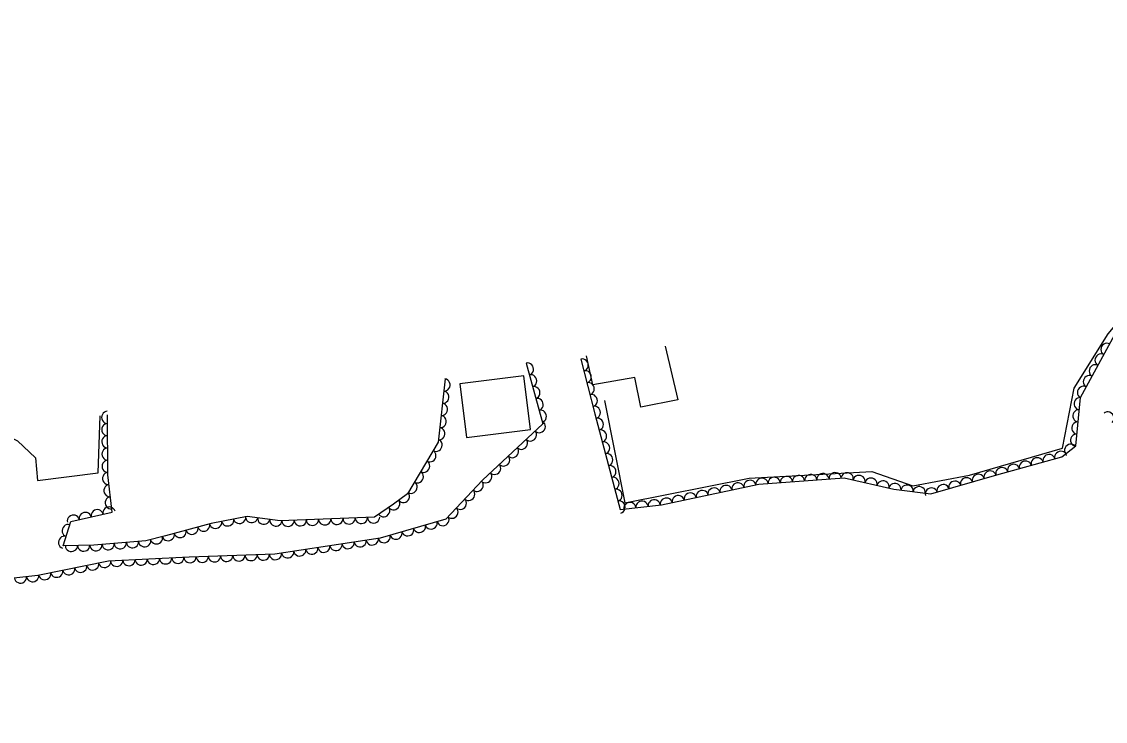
# Model space of a CAD drawing. Extents: x 1722896 to 1754269, y 648279 to 666297.
# Drawn here: x 1738778 to 1739132.5, y 650068.6 to 650297.4 of the extents above; entities that cross this region are included whole.
import ezdxf

# ---------------------------------------------------------------- set-up
doc = ezdxf.new("R2010")
doc.units = 0
for name, color, linetype in [('DESIGN - CENTERLINE - Proposed Text', 7, 'Continuous'), ('SURVEY - CENTERLINE - Preliminary Text', 7, 'Continuous'), ('SURVEY - VEGETATION - Features with Text', 7, 'Continuous')]:
    doc.layers.add(name, color=color, linetype=linetype)

msp = doc.modelspace()

# ---------------------------------------------------------------- linework, layer by layer
at = {"layer": 'DESIGN - CENTERLINE - Proposed Text'}
msp.add_lwpolyline([(1738988.55, 650191.28), (1738992.69, 650173.75), (1738980.5, 650171.36), (1738978.6, 650181.03), (1738964.81, 650178.67), (1738962.76, 650188.16)], dxfattribs=at)
msp.add_lwpolyline([(1738923.46, 650161.45), (1738944.42, 650164.04), (1738942.27, 650181.55), (1738921.3, 650178.97)], close=True, dxfattribs=at)
at = {"layer": 'SURVEY - CENTERLINE - Preliminary Text'}
for points in [[(1738968.62, 650173.5), (1738975.36, 650140.04), (1739016.01, 650148.1), (1739056.09, 650150.33), (1739069.5, 650145.6), (1739088.11, 650149.15), (1739118.44, 650157.89), (1739122.27, 650177.56), (1739133.47, 650195.33), (1739140.64, 650203.97), (1739145.87, 650205.76), (1739146.34, 650200.66), (1739155.13, 650176.41), (1739201.28, 650188.71), (1739250.56, 650209.76), (1739261.17, 650201.54), (1739279.1, 650208.65), (1739289.08, 650213.44), (1739295.72, 650224.32), (1739314.89, 650263.78), (1739324.67, 650297.37)], [(1738768.83, 650164.15), (1738776.59, 650160.3), (1738782.48, 650154.8), (1738783.13, 650147.4), (1738803, 650149.87), (1738803.62, 650168.55)]]:
    msp.add_lwpolyline(points, dxfattribs=at)
at = {"layer": 'SURVEY - VEGETATION - Features with Text'}
for points in [[(1738960.95, 650187.06), (1738965.54, 650169.13), (1738970.97, 650148.53), (1738973.73, 650137.93), (1738987.29, 650139.41), (1739019.12, 650146.16), (1739047.02, 650148.27), (1739063.27, 650144.57), (1739075.4, 650143.01), (1739096.97, 650149.25), (1739118.28, 650155.14), (1739122.83, 650158.7), (1739124.35, 650174.51), (1739136.22, 650196.29)], [(1738943.01, 650185.73), (1738948.44, 650165.91), (1738928.76, 650147.52), (1738916.77, 650134.76), (1738895.26, 650128.53), (1738860.77, 650123.3), (1738832.76, 650122.33), (1738806.34, 650121.02), (1738783.23, 650116.33), (1738749.86, 650112.56), (1738693.79, 650105.74), (1738648.4, 650096.18), (1738612.76, 650090.62), (1738582.46, 650086.16), (1738562.99, 650085.68), (1738541.27, 650083.85), (1738508.12, 650076.91), (1738465.97, 650073.62), (1738427.75, 650070.01), (1738402.76, 650069.01), (1738346.08, 650063.74), (1738298.62, 650058.67)], [(1738916.48, 650180.56), (1738914.27, 650159.89), (1738904.19, 650143.01), (1738899.65, 650139.61), (1738893.44, 650135.33), (1738862.59, 650134.14), (1738851.8, 650135.64), (1738839.92, 650133.3), (1738825, 650129.29), (1738818.62, 650127.58), (1738801.6, 650126.2), (1738791.54, 650125.96), (1738794.01, 650133.96), (1738807.53, 650137.06), (1738806.18, 650149.24), (1738806.01, 650168.8)]]:
    msp.add_lwpolyline(points, dxfattribs=at)
for centre, major_axis in [((1739132.94, 650190.27), (0.96, 1.76)), ((1738943.54, 650183.81), (0.53, -1.93)), ((1738961.44, 650185.12), (0.5, -1.94)), ((1739131.03, 650186.76), (0.96, 1.76)), ((1738962.44, 650181.25), (0.5, -1.94)), ((1739129.12, 650183.25), (0.96, 1.76)), ((1738916.26, 650178.58), (-0.21, -1.99)), ((1738944.6, 650179.95), (0.53, -1.93)), ((1738963.43, 650177.37), (0.5, -1.94)), ((1739127.2, 650179.74), (0.96, 1.76)), ((1738915.84, 650174.6), (-0.21, -1.99)), ((1738945.65, 650176.09), (0.53, -1.93)), ((1738964.43, 650173.5), (0.5, -1.94)), ((1739125.29, 650176.22), (0.96, 1.76)), ((1738915.41, 650170.62), (-0.21, -1.99)), ((1738946.71, 650172.23), (0.53, -1.93)), ((1738965.42, 650169.62), (0.5, -1.94)), ((1739124.16, 650172.47), (0.19, 1.99)), ((1738806.01, 650168), (-0.02, 2)), ((1738914.99, 650166.64), (-0.21, -1.99)), ((1738947.76, 650168.37), (0.53, -1.93)), ((1739123.78, 650168.49), (0.19, 1.99)), ((1739133.4, 650167.84), (1.32, -1.5)), ((1738806.05, 650164), (-0.02, 2)), ((1738914.56, 650162.67), (-0.21, -1.99)), ((1738947.38, 650164.92), (-1.46, -1.37)), ((1738966.43, 650165.75), (0.51, -1.93)), ((1739123.39, 650164.51), (0.19, 1.99)), ((1738806.08, 650160), (-0.02, 2)), ((1738944.46, 650162.19), (-1.46, -1.37)), ((1738967.45, 650161.89), (0.51, -1.93)), ((1739123.01, 650160.53), (0.19, 1.99)), ((1738806.12, 650156), (-0.02, 2)), ((1738913.65, 650158.85), (-1.03, -1.72)), ((1738938.61, 650156.73), (-1.46, -1.37)), ((1738941.54, 650159.46), (-1.46, -1.37)), ((1738968.47, 650158.02), (0.51, -1.93)), ((1739121.13, 650157.37), (1.58, 1.23)), ((1738806.15, 650152), (-0.02, 2)), ((1738911.6, 650155.42), (-1.03, -1.72)), ((1738935.69, 650154), (-1.46, -1.37)), ((1738969.49, 650154.15), (0.51, -1.93)), ((1739110.2, 650152.91), (1.93, 0.53)), ((1739114.06, 650153.97), (1.93, 0.53)), ((1739117.91, 650155.04), (1.93, 0.53)), ((1738909.55, 650151.98), (-1.03, -1.72)), ((1738932.77, 650151.27), (-1.46, -1.37)), ((1738970.51, 650150.28), (0.51, -1.93)), ((1739094.79, 650148.62), (1.92, 0.56)), ((1739098.63, 650149.71), (1.93, 0.53)), ((1739102.49, 650150.77), (1.93, 0.53)), ((1739106.34, 650151.84), (1.93, 0.53)), ((1738806.32, 650148.01), (-0.22, 1.99)), ((1738907.5, 650148.55), (-1.03, -1.72)), ((1738927.04, 650145.69), (-1.37, -1.46)), ((1738929.84, 650148.54), (-1.46, -1.37)), ((1738971.52, 650146.41), (0.5, -1.94)), ((1739016.24, 650145.55), (1.96, 0.41)), ((1739020.17, 650146.23), (1.99, 0.15)), ((1739024.16, 650146.54), (1.99, 0.15)), ((1739028.15, 650146.84), (1.99, 0.15)), ((1739032.14, 650147.14), (1.99, 0.15)), ((1739036.13, 650147.44), (1.99, 0.15)), ((1739040.12, 650147.75), (1.99, 0.15)), ((1739044.11, 650148.05), (1.99, 0.15)), ((1739048.07, 650148.03), (1.95, -0.44)), ((1739051.97, 650147.14), (1.95, -0.44)), ((1739055.87, 650146.26), (1.95, -0.44)), ((1739059.77, 650145.37), (1.95, -0.44)), ((1739083.26, 650145.28), (1.92, 0.56)), ((1739087.1, 650146.39), (1.92, 0.56)), ((1739090.94, 650147.5), (1.92, 0.56)), ((1738806.76, 650144.03), (-0.22, 1.99)), ((1738905.45, 650145.11), (-1.03, -1.72)), ((1738924.3, 650142.77), (-1.37, -1.46)), ((1738972.53, 650142.54), (0.5, -1.94)), ((1738996.68, 650141.4), (1.96, 0.41)), ((1739000.59, 650142.23), (1.96, 0.41)), ((1739004.5, 650143.06), (1.96, 0.41)), ((1739008.41, 650143.89), (1.96, 0.41)), ((1739012.33, 650144.72), (1.96, 0.41)), ((1739063.68, 650144.52), (1.98, -0.26)), ((1739067.65, 650144.01), (1.98, -0.26)), ((1739071.61, 650143.49), (1.98, -0.26)), ((1739075.57, 650143.06), (1.92, 0.56)), ((1739079.42, 650144.17), (1.92, 0.56)), ((1738807.2, 650140.06), (-0.22, 1.99)), ((1738899.75, 650139.68), (-1.6, -1.2)), ((1738902.95, 650142.08), (-1.6, -1.2)), ((1738921.56, 650139.86), (-1.37, -1.46)), ((1738973.53, 650138.67), (0.5, -1.94)), ((1738976.95, 650138.28), (1.99, 0.22)), ((1738980.92, 650138.72), (1.99, 0.22)), ((1738984.9, 650139.15), (1.99, 0.22)), ((1738988.85, 650139.74), (1.96, 0.41)), ((1738992.76, 650140.57), (1.96, 0.41)), ((1738794.87, 650134.16), (1.95, 0.45)), ((1738798.77, 650135.06), (1.95, 0.45)), ((1738802.67, 650135.95), (1.95, 0.45)), ((1738806.57, 650136.84), (1.95, 0.45)), ((1738896.46, 650137.41), (-1.65, -1.13)), ((1738918.82, 650136.94), (-1.37, -1.46)), ((1738793.09, 650130.99), (0.59, 1.91)), ((1738837.54, 650132.66), (-1.93, -0.52)), ((1738841.43, 650133.6), (-1.96, -0.39)), ((1738845.36, 650134.37), (-1.96, -0.39)), ((1738849.28, 650135.15), (-1.96, -0.39)), ((1738853.22, 650135.45), (-1.98, 0.28)), ((1738857.18, 650134.9), (-1.98, 0.28)), ((1738861.14, 650134.34), (-1.98, 0.28)), ((1738865.13, 650134.24), (-2, -0.08)), ((1738869.12, 650134.39), (-2, -0.08)), ((1738873.12, 650134.55), (-2, -0.08)), ((1738877.12, 650134.7), (-2, -0.08)), ((1738881.11, 650134.86), (-2, -0.08)), ((1738885.11, 650135.01), (-2, -0.08)), ((1738889.11, 650135.16), (-2, -0.08)), ((1738893.11, 650135.32), (-2, -0.08)), ((1738908.12, 650132.25), (-1.92, -0.56)), ((1738911.96, 650133.37), (-1.92, -0.56)), ((1738915.81, 650134.48), (-1.92, -0.56)), ((1738791.91, 650127.16), (0.59, 1.91)), ((1738825.96, 650129.55), (-1.93, -0.52)), ((1738829.82, 650130.59), (-1.93, -0.52)), ((1738833.68, 650131.63), (-1.93, -0.52)), ((1738896.59, 650128.92), (-1.92, -0.56)), ((1738900.44, 650130.03), (-1.92, -0.56)), ((1738904.28, 650131.14), (-1.92, -0.56)), ((1738794.27, 650126.03), (-2, -0.05)), ((1738798.27, 650126.12), (-2, -0.05)), ((1738802.27, 650126.26), (-1.99, -0.16)), ((1738806.26, 650126.58), (-1.99, -0.16)), ((1738810.24, 650126.9), (-1.99, -0.16)), ((1738814.23, 650127.22), (-1.99, -0.16)), ((1738818.22, 650127.55), (-1.99, -0.16)), ((1738822.09, 650128.51), (-1.93, -0.52)), ((1738876.86, 650125.74), (-1.98, -0.3)), ((1738880.81, 650126.34), (-1.98, -0.3)), ((1738884.77, 650126.94), (-1.98, -0.3)), ((1738888.72, 650127.54), (-1.98, -0.3)), ((1738892.68, 650128.14), (-1.98, -0.3)), ((1738825.07, 650121.95), (-2, -0.1)), ((1738829.07, 650122.15), (-2, -0.1)), ((1738833.06, 650122.34), (-2, -0.07)), ((1738837.06, 650122.48), (-2, -0.07)), ((1738841.06, 650122.62), (-2, -0.07)), ((1738845.05, 650122.76), (-2, -0.07)), ((1738849.05, 650122.89), (-2, -0.07)), ((1738853.05, 650123.03), (-2, -0.07)), ((1738857.05, 650123.17), (-2, -0.07)), ((1738861.04, 650123.34), (-1.98, -0.3)), ((1738865, 650123.94), (-1.98, -0.3)), ((1738868.95, 650124.54), (-1.98, -0.3)), ((1738872.91, 650125.14), (-1.98, -0.3)), ((1738793.36, 650118.39), (-1.96, -0.4)), ((1738797.28, 650119.18), (-1.96, -0.4)), ((1738801.2, 650119.98), (-1.96, -0.4)), ((1738805.12, 650120.77), (-1.96, -0.4)), ((1738809.09, 650121.16), (-2, -0.1)), ((1738813.08, 650121.36), (-2, -0.1)), ((1738817.08, 650121.56), (-2, -0.1)), ((1738821.08, 650121.75), (-2, -0.1)), ((1738777.6, 650115.69), (-1.99, -0.22)), ((1738781.58, 650116.14), (-1.99, -0.22)), ((1738785.52, 650116.79), (-1.96, -0.4)), ((1738789.44, 650117.59), (-1.96, -0.4))]:
    msp.add_ellipse(centre, major_axis=major_axis, ratio=0.940188, start_param=0, end_param=3.141593, dxfattribs=at)

doc.saveas('drawing.dxf')
